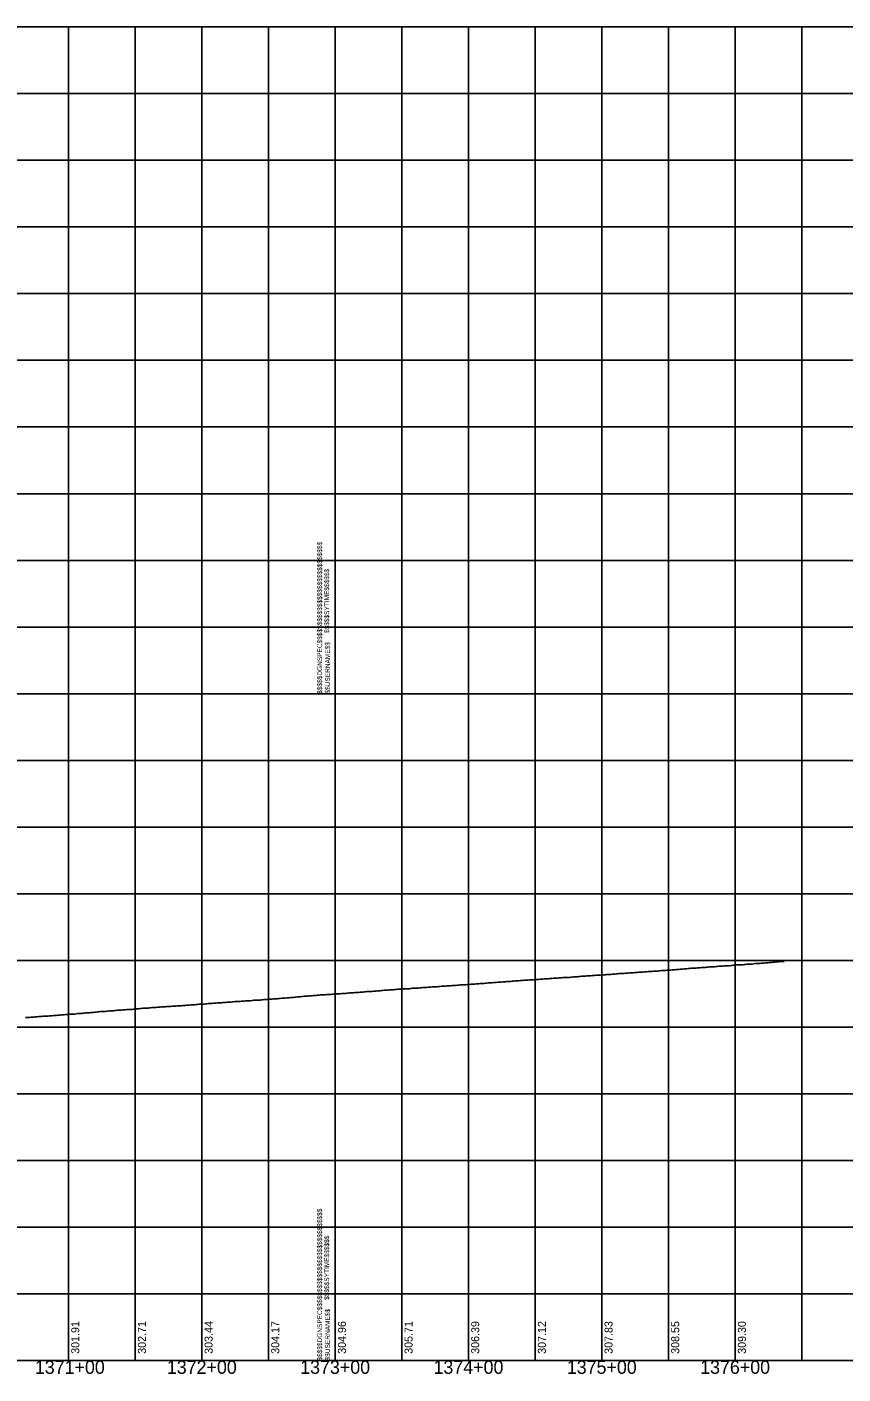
# Model space of a CAD drawing. Extents: x -90830 to 2015517, y -20856 to 836331.
# Drawn here: x 12592 to 13204, y 33641 to 34651 of the extents above; entities that cross this region are included whole.
import ezdxf

# ---------------------------------------------------------------- set-up
doc = ezdxf.new("R2010")
doc.units = 0
for name, color, linetype in [('Level 1', 7, 'Continuous'), ('RD_DDB_Profile_EX', 7, 'Continuous'), ('RD_DDB_StaTX', 7, 'Continuous'), ('RD_DDB_StripGrade', 7, 'Continuous'), ('RD_GPK_Profile_Cell', 7, 'Continuous')]:
    doc.layers.add(name, color=color, linetype=linetype)

msp = doc.modelspace()

# ---------------------------------------------------------------- linework, layer by layer
at = {"layer": 'Level 1'}
for p, q in [((11223.5, 34651.3), (12823.5, 34651.3)), ((12623.5, 34651.3), (12623.5, 34151.3)), ((12673.5, 34651.3), (12673.5, 34151.3)), ((12723.5, 34651.3), (12723.5, 34151.3)), ((12773.5, 34651.3), (12773.5, 34151.3)), ((12823.5, 34651.3), (12823.5, 34151.3)), ((12823.5, 34651.3), (12823.5, 34151.3)), ((12823.5, 34651.3), (14423.5, 34651.3)), ((12823.5, 34651.3), (12823.5, 34151.3)), ((12873.5, 34651.3), (12873.5, 34151.3)), ((12923.5, 34651.3), (12923.5, 34151.3)), ((12973.5, 34651.3), (12973.5, 34151.3)), ((13023.5, 34651.3), (13023.5, 34151.3)), ((13073.5, 34651.3), (13073.5, 34151.3)), ((13123.5, 34651.3), (13123.5, 34151.3)), ((13173.5, 34651.3), (13173.5, 34151.3)), ((11223.5, 34601.3), (12823.5, 34601.3)), ((12823.5, 34601.3), (14423.5, 34601.3)), ((11223.5, 34551.3), (12823.5, 34551.3)), ((12823.5, 34551.3), (14423.5, 34551.3)), ((11223.5, 34501.3), (12823.5, 34501.3)), ((12823.5, 34501.3), (14423.5, 34501.3)), ((11223.5, 34451.3), (12823.5, 34451.3)), ((12823.5, 34451.3), (14423.5, 34451.3)), ((11223.5, 34401.3), (12823.5, 34401.3)), ((12823.5, 34401.3), (14423.5, 34401.3)), ((11223.5, 34351.3), (12823.5, 34351.3)), ((12823.5, 34351.3), (14423.5, 34351.3)), ((11223.5, 34301.3), (12823.5, 34301.3)), ((12823.5, 34301.3), (14423.5, 34301.3)), ((11223.5, 34251.3), (12823.5, 34251.3)), ((12823.5, 34251.3), (14423.5, 34251.3)), ((11223.5, 34201.3), (12823.5, 34201.3)), ((12823.5, 34201.3), (14423.5, 34201.3)), ((11223.5, 34151.3), (12823.5, 34151.3)), ((11223.5, 34151.3), (12823.5, 34151.3)), ((12623.5, 34151.3), (12623.5, 33651.3)), ((12673.5, 34151.3), (12673.5, 33651.3)), ((12723.5, 34151.3), (12723.5, 33651.3)), ((12773.5, 34151.3), (12773.5, 33651.3)), ((12823.5, 34151.3), (14423.5, 34151.3)), ((12823.5, 34151.3), (12823.5, 33651.3)), ((12823.5, 34151.3), (12823.5, 33651.3)), ((12823.5, 34151.3), (14423.5, 34151.3)), ((12823.5, 34151.3), (12823.5, 33651.3)), ((12873.5, 34151.3), (12873.5, 33651.3)), ((12923.5, 34151.3), (12923.5, 33651.3)), ((12973.5, 34151.3), (12973.5, 33651.3)), ((13023.5, 34151.3), (13023.5, 33651.3)), ((13073.5, 34151.3), (13073.5, 33651.3)), ((13123.5, 34151.3), (13123.5, 33651.3)), ((13173.5, 34151.3), (13173.5, 33651.3)), ((11223.5, 34101.3), (12823.5, 34101.3)), ((12823.5, 34101.3), (14423.5, 34101.3)), ((11223.5, 34051.3), (12823.5, 34051.3)), ((12823.5, 34051.3), (14423.5, 34051.3)), ((11223.5, 34001.3), (12823.5, 34001.3)), ((12823.5, 34001.3), (14423.5, 34001.3)), ((11223.5, 33951.3), (12823.5, 33951.3)), ((12823.5, 33951.3), (14423.5, 33951.3)), ((11223.5, 33901.3), (12823.5, 33901.3)), ((12823.5, 33901.3), (14423.5, 33901.3)), ((11223.5, 33851.3), (12823.5, 33851.3)), ((12823.5, 33851.3), (14423.5, 33851.3)), ((11223.5, 33801.3), (12823.5, 33801.3)), ((12823.5, 33801.3), (14423.5, 33801.3)), ((11223.5, 33751.3), (12823.5, 33751.3)), ((12823.5, 33751.3), (14423.5, 33751.3)), ((11223.5, 33701.3), (12823.5, 33701.3)), ((12823.5, 33701.3), (14423.5, 33701.3)), ((11223.5, 33651.3), (12823.5, 33651.3)), ((12823.5, 33651.3), (14423.5, 33651.3))]:
    msp.add_line(p, q, dxfattribs=at)
at = {"layer": 'RD_DDB_Profile_EX'}
for points in [[(12985.3, 33937.7), (12986.3, 33937.8), (12987.3, 33937.9), (12988.3, 33937.9), (12989.3, 33938), (12990.3, 33938.1), (12991.3, 33938.2), (12992.3, 33938.2), (12993.3, 33938.2), (12994.3, 33938.4), (12995.3, 33938.4), (12996.3, 33938.5), (12997.3, 33938.5), (12998.3, 33938.6), (12999.3, 33938.6), (13000.3, 33938.7), (13001.3, 33938.8), (13002.3, 33938.9), (13003.3, 33939), (13004.3, 33939.1), (13005.3, 33939.1), (13006.3, 33939.2), (13007.3, 33939.3), (13008.3, 33939.4), (13009.3, 33939.4), (13010.3, 33939.5), (13011.3, 33939.6), (13012.3, 33939.7), (13013.3, 33939.7), (13014.3, 33939.8), (13015.3, 33939.8), (13016.3, 33939.9), (13017.3, 33940), (13018.3, 33940.1), (13019.3, 33940.2), (13020.3, 33940.2), (13021.3, 33940.3), (13022.3, 33940.3), (13023.3, 33940.4), (13024.3, 33940.5), (13025.3, 33940.5), (13026.3, 33940.6), (13027.3, 33940.7), (13028.3, 33940.7), (13029.3, 33940.8), (13030.3, 33940.8), (13031.3, 33940.9), (13032.3, 33941), (13033.3, 33941.1), (13034.3, 33941.2), (13035.3, 33941.3), (13036.3, 33941.4), (13037.3, 33941.4), (13038.3, 33941.5), (13039.3, 33941.5), (13040.3, 33941.5), (13041.3, 33941.7), (13042.3, 33941.8), (13043.3, 33941.8), (13044.3, 33941.9), (13045.3, 33941.9), (13046.3, 33942), (13047.3, 33942.1), (13048.3, 33942.2), (13049.3, 33942.2), (13050.3, 33942.3), (13051.3, 33942.4), (13052.3, 33942.5), (13053.3, 33942.6), (13054.3, 33942.6), (13055.3, 33942.7), (13056.3, 33942.7), (13057.3, 33942.8), (13058.3, 33942.9), (13059.3, 33943), (13060.3, 33943.1), (13061.3, 33943.1), (13062.3, 33943.2), (13063.3, 33943.2), (13064.3, 33943.3), (13065.3, 33943.3), (13066.3, 33943.4), (13067.3, 33943.6), (13068.3, 33943.7), (13069.3, 33943.7), (13070.3, 33943.8), (13071.3, 33943.8), (13072.3, 33943.9), (13073.3, 33944), (13074.3, 33944.1), (13075.3, 33944.1), (13076.3, 33944.2), (13077.3, 33944.3), (13078.3, 33944.3), (13079.3, 33944.4), (13080.3, 33944.5), (13081.3, 33944.5), (13082.3, 33944.7), (13083.3, 33944.8), (13084.3, 33944.8), (13085.3, 33944.9)], [(13085.3, 33944.9), (13086.3, 33945), (13087.3, 33945.1), (13088.3, 33945.2), (13089.3, 33945.3), (13090.3, 33945.4), (13091.3, 33945.4), (13092.3, 33945.5), (13093.3, 33945.5), (13094.3, 33945.6), (13095.3, 33945.7), (13096.3, 33945.7), (13097.3, 33945.8), (13098.3, 33945.9), (13099.3, 33946), (13100.3, 33946), (13101.3, 33946.1), (13102.3, 33946.2), (13103.3, 33946.3), (13104.3, 33946.4), (13105.3, 33946.4), (13106.3, 33946.5), (13107.3, 33946.6), (13108.3, 33946.6), (13109.3, 33946.7), (13110.3, 33946.8), (13111.3, 33946.9), (13112.3, 33947), (13113.3, 33947.1), (13114.3, 33947.1), (13115.3, 33947.2), (13116.3, 33947.3), (13117.3, 33947.3), (13118.3, 33947.3), (13119.3, 33947.3), (13120.3, 33947.5), (13121.3, 33947.6), (13122.3, 33947.7), (13123.3, 33947.8), (13124.3, 33947.9), (13125.3, 33947.9), (13126.3, 33947.9), (13127.3, 33948), (13128.3, 33948.1), (13129.3, 33948.1), (13130.3, 33948.2), (13131.3, 33948.3), (13132.3, 33948.4), (13133.3, 33948.5), (13134.3, 33948.5), (13135.3, 33948.5), (13136.3, 33948.6), (13137.3, 33948.8), (13138.3, 33948.9), (13139.3, 33948.9), (13140.3, 33948.9), (13141.3, 33949), (13142.3, 33949.1), (13143.3, 33949.2), (13144.3, 33949.3), (13145.3, 33949.3), (13146.3, 33949.4), (13147.3, 33949.4), (13148.3, 33949.6), (13149.3, 33949.7), (13150.3, 33949.8), (13151.3, 33949.8), (13152.3, 33949.9), (13153.3, 33950.1), (13154.3, 33950.2), (13155.3, 33950.2), (13156.3, 33950.3), (13157.3, 33950.4), (13158.3, 33950.4), (13159.3, 33950.5), (13160.1, 33950.5)], [(12885.3, 33930.6), (12886.3, 33930.6), (12887.3, 33930.7), (12888.3, 33930.8), (12889.3, 33930.9), (12890.3, 33930.9), (12891.3, 33931), (12892.3, 33931.1), (12893.3, 33931.2), (12894.3, 33931.2), (12895.3, 33931.3), (12896.3, 33931.4), (12897.3, 33931.4), (12898.3, 33931.4), (12899.3, 33931.6), (12900.3, 33931.6), (12901.3, 33931.7), (12902.3, 33931.8), (12903.3, 33931.9), (12904.3, 33931.9), (12905.3, 33932), (12906.3, 33932.1), (12907.3, 33932.2), (12908.3, 33932.2), (12909.3, 33932.2), (12910.3, 33932.3), (12911.3, 33932.4), (12912.3, 33932.5), (12913.3, 33932.5), (12914.3, 33932.6), (12915.3, 33932.7), (12916.3, 33932.8), (12917.3, 33932.9), (12918.3, 33932.9), (12919.3, 33933), (12920.3, 33933.1), (12921.3, 33933.1), (12922.3, 33933.2), (12923.3, 33933.2), (12924.3, 33933.3), (12925.3, 33933.4), (12926.3, 33933.5), (12927.3, 33933.5), (12928.3, 33933.6), (12929.3, 33933.7), (12930.3, 33933.8), (12931.3, 33933.8), (12932.3, 33933.9), (12933.3, 33934), (12934.3, 33934.1), (12935.3, 33934.1), (12936.3, 33934.2), (12937.3, 33934.3), (12938.3, 33934.4), (12939.3, 33934.5), (12940.3, 33934.6), (12941.3, 33934.6), (12942.3, 33934.7), (12943.3, 33934.8), (12944.3, 33934.8), (12945.3, 33934.9), (12946.3, 33935), (12947.3, 33935), (12948.3, 33935.1), (12949.3, 33935.2), (12950.3, 33935.2), (12951.3, 33935.3), (12952.3, 33935.4), (12953.3, 33935.5), (12954.3, 33935.6), (12955.3, 33935.6), (12956.3, 33935.7), (12957.3, 33935.8), (12958.3, 33935.9), (12959.3, 33935.9), (12960.3, 33936), (12961.3, 33936.1), (12962.3, 33936.2), (12963.3, 33936.2), (12964.3, 33936.3), (12965.3, 33936.4), (12966.3, 33936.4), (12967.3, 33936.5), (12968.3, 33936.5), (12969.3, 33936.7), (12970.3, 33936.7), (12971.3, 33936.7), (12972.3, 33936.8), (12973.3, 33936.9), (12974.3, 33936.9), (12975.3, 33937), (12976.3, 33937), (12977.3, 33937.2), (12978.3, 33937.2), (12979.3, 33937.3), (12980.3, 33937.4), (12981.3, 33937.5), (12982.3, 33937.5), (12983.3, 33937.6), (12984.3, 33937.7), (12985.3, 33937.7)], [(12685.3, 33915.8), (12686.3, 33915.9), (12687.3, 33916), (12688.3, 33916), (12689.3, 33916.1), (12690.3, 33916.2), (12691.3, 33916.2), (12692.3, 33916.3), (12693.3, 33916.4), (12694.3, 33916.4), (12695.3, 33916.5), (12696.3, 33916.6), (12697.3, 33916.7), (12698.3, 33916.7), (12699.3, 33916.8), (12700.3, 33916.8), (12701.3, 33916.9), (12702.3, 33917), (12703.3, 33917), (12704.3, 33917.1), (12705.3, 33917.2), (12706.3, 33917.2), (12707.3, 33917.3), (12708.3, 33917.3), (12709.3, 33917.5), (12710.3, 33917.5), (12711.3, 33917.6), (12712.3, 33917.7), (12713.3, 33917.8), (12714.3, 33917.8), (12715.3, 33917.9), (12716.3, 33918), (12717.3, 33918.1), (12718.3, 33918.1), (12719.3, 33918.2), (12720.3, 33918.3), (12721.3, 33918.4), (12722.3, 33918.4), (12723.3, 33918.5), (12724.3, 33918.5), (12725.3, 33918.6), (12726.3, 33918.7), (12727.3, 33918.8), (12728.3, 33918.9), (12729.3, 33918.9), (12730.3, 33918.9), (12731.3, 33919.1), (12732.3, 33919.2), (12733.3, 33919.3), (12734.3, 33919.3), (12735.3, 33919.4), (12736.3, 33919.4), (12737.3, 33919.5), (12738.3, 33919.6), (12739.3, 33919.7), (12740.3, 33919.7), (12741.3, 33919.8), (12742.3, 33919.9), (12743.3, 33919.9), (12744.3, 33920), (12745.3, 33920.1), (12746.3, 33920.2), (12747.3, 33920.3), (12748.3, 33920.4), (12749.3, 33920.4), (12750.3, 33920.5), (12751.3, 33920.6), (12752.3, 33920.6), (12753.3, 33920.7), (12754.3, 33920.7), (12755.3, 33920.8), (12756.3, 33920.9), (12757.3, 33921), (12758.3, 33921.1), (12759.3, 33921.1), (12760.3, 33921.1), (12761.3, 33921.3), (12762.3, 33921.4), (12763.3, 33921.4), (12764.3, 33921.5), (12765.3, 33921.6), (12766.3, 33921.6), (12767.3, 33921.6), (12768.3, 33921.7), (12769.3, 33921.8), (12770.3, 33921.9), (12771.3, 33921.9), (12772.3, 33922), (12773.3, 33922.1), (12774.3, 33922.2), (12775.3, 33922.2), (12776.3, 33922.3), (12777.3, 33922.4), (12778.3, 33922.4), (12779.3, 33922.6), (12780.3, 33922.6), (12781.3, 33922.7), (12782.3, 33922.8), (12783.3, 33922.9), (12784.3, 33922.9), (12785.3, 33923)], [(12785.3, 33923), (12786.3, 33923.1), (12787.3, 33923.2), (12788.3, 33923.3), (12789.3, 33923.3), (12790.3, 33923.4), (12791.3, 33923.5), (12792.3, 33923.6), (12793.3, 33923.7), (12794.3, 33923.8), (12795.3, 33923.9), (12796.3, 33924), (12797.3, 33924.1), (12798.3, 33924.2), (12799.3, 33924.3), (12800.3, 33924.4), (12801.3, 33924.4), (12802.3, 33924.5), (12803.3, 33924.6), (12804.3, 33924.7), (12805.3, 33924.7), (12806.3, 33924.8), (12807.3, 33925), (12808.3, 33925), (12809.3, 33925.1), (12810.3, 33925.2), (12811.3, 33925.2), (12812.3, 33925.4), (12813.3, 33925.4), (12814.3, 33925.5), (12815.3, 33925.6), (12816.3, 33925.6), (12817.3, 33925.7), (12818.3, 33925.7), (12819.3, 33925.8), (12820.3, 33925.8), (12821.3, 33925.9), (12822.3, 33926), (12823.3, 33926.1), (12824.3, 33926.2), (12825.3, 33926.2), (12826.3, 33926.2), (12827.3, 33926.3), (12828.3, 33926.4), (12829.3, 33926.4), (12830.3, 33926.5), (12831.3, 33926.6), (12832.3, 33926.7), (12833.3, 33926.8), (12834.3, 33926.9), (12835.3, 33927), (12836.3, 33927), (12837.3, 33927.1), (12838.3, 33927.2), (12839.3, 33927.3), (12840.3, 33927.3), (12841.3, 33927.3), (12842.3, 33927.4), (12843.3, 33927.5), (12844.3, 33927.6), (12845.3, 33927.7), (12846.3, 33927.8), (12847.3, 33927.9), (12848.3, 33927.9), (12849.3, 33928), (12850.3, 33928.1), (12851.3, 33928.1), (12852.3, 33928.2), (12853.3, 33928.3), (12854.3, 33928.3), (12855.3, 33928.4), (12856.3, 33928.6), (12857.3, 33928.6), (12858.3, 33928.7), (12859.3, 33928.8), (12860.3, 33928.9), (12861.3, 33928.9), (12862.3, 33929), (12863.3, 33929.1), (12864.3, 33929.2), (12865.3, 33929.2), (12866.3, 33929.3), (12867.3, 33929.3), (12868.3, 33929.4), (12869.3, 33929.6), (12870.3, 33929.7), (12871.3, 33929.7), (12872.3, 33929.8), (12873.3, 33929.8), (12874.3, 33929.9), (12875.3, 33930), (12876.3, 33930), (12877.3, 33930.1), (12878.3, 33930.1), (12879.3, 33930.1), (12880.3, 33930.2), (12881.3, 33930.4), (12882.3, 33930.4), (12883.3, 33930.4), (12884.3, 33930.5), (12885.3, 33930.6)], [(12591.3, 33908.4), (12592.3, 33908.5), (12593.3, 33908.6), (12594.3, 33908.6), (12595.3, 33908.7), (12596.3, 33908.8), (12597.3, 33908.8), (12598.3, 33908.9), (12599.3, 33909), (12600.3, 33909.1), (12601.3, 33909.2), (12602.3, 33909.3), (12603.3, 33909.3), (12604.3, 33909.4), (12605.3, 33909.5), (12606.3, 33909.5), (12607.3, 33909.6), (12608.3, 33909.6), (12609.3, 33909.7), (12610.3, 33909.8), (12611.3, 33909.8), (12612.3, 33909.9), (12613.3, 33910), (12614.3, 33910), (12615.3, 33910.2), (12616.3, 33910.3), (12617.3, 33910.3), (12618.3, 33910.4), (12619.3, 33910.5), (12620.3, 33910.6), (12621.3, 33910.7), (12622.3, 33910.8), (12623.3, 33910.8), (12624.3, 33910.9), (12625.3, 33910.9), (12626.3, 33911), (12627.3, 33911), (12628.3, 33911.1), (12629.3, 33911.3), (12630.3, 33911.4), (12631.3, 33911.4), (12632.3, 33911.5), (12633.3, 33911.5), (12634.3, 33911.7), (12635.3, 33911.8), (12636.3, 33911.9), (12637.3, 33911.9), (12638.3, 33911.9), (12639.3, 33912), (12640.3, 33912.2), (12641.3, 33912.2), (12642.3, 33912.3), (12643.3, 33912.5), (12644.3, 33912.6), (12645.3, 33912.7), (12646.3, 33912.8), (12647.3, 33912.9), (12648.3, 33912.9), (12649.3, 33913), (12650.3, 33913.1), (12651.3, 33913.1), (12652.3, 33913.3), (12653.3, 33913.3), (12654.3, 33913.4), (12655.3, 33913.5), (12656.3, 33913.6), (12657.3, 33913.6), (12658.3, 33913.7), (12659.3, 33913.8), (12660.3, 33913.9), (12661.3, 33914), (12662.3, 33914), (12663.3, 33914.1), (12664.3, 33914.2), (12665.3, 33914.2), (12666.3, 33914.3), (12667.3, 33914.4), (12668.3, 33914.4), (12669.3, 33914.5), (12670.3, 33914.6), (12671.3, 33914.6), (12672.3, 33914.7), (12673.3, 33914.8), (12674.3, 33914.9), (12675.3, 33915), (12676.3, 33915.1), (12677.3, 33915.2), (12678.3, 33915.3), (12679.3, 33915.4), (12680.3, 33915.4), (12681.3, 33915.5), (12682.3, 33915.5), (12683.3, 33915.6), (12684.3, 33915.7), (12685.3, 33915.8)]]:
    msp.add_lwpolyline(points, dxfattribs=at)
at = {"layer": 'RD_GPK_Profile_Cell'}
msp.add_line((9685.3, 33651.3), (13185.3, 33651.3), dxfattribs=at)

# ---------------------------------------------------------------- texts
at = {"layer": 'Level 1'}
for s, p in [('$$$$$DGNSPEC$$$$$$$$$$$$$$$$$$$$$$$$$$$$', (12813.6, 34151.2)), ('$$$$$SYTIME$$$$$$', (12818.9, 34196.8)), ('$$USERNAME$$', (12819.5, 34151.4)), ('$$$$$DGNSPEC$$$$$$$$$$$$$$$$$$$$$$$$$$$$', (12813.6, 33651.2)), ('$$$$$SYTIME$$$$$$', (12818.9, 33696.8)), ('$$USERNAME$$', (12819.5, 33651.4))]:
    msp.add_text(s, height=3.544, rotation=90, dxfattribs=at).set_placement(p)
at = {"layer": 'RD_DDB_StaTX'}
for s, p in [('1371+00', (12598.2, 33641.3)), ('1372+00', (12697.2, 33641.3)), ('1373+00', (12797.2, 33641.3)), ('1374+00', (12897.2, 33641.3)), ('1375+00', (12997.2, 33641.3)), ('1376+00', (13097.2, 33641.3))]:
    msp.add_text(s, height=10, dxfattribs=at).set_placement(p)
at = {"layer": 'RD_DDB_StripGrade'}
for s, p in [('301.91', (12631.5, 33656.3)), ('302.71', (12681.5, 33656.3)), ('303.44', (12731.5, 33656.3)), ('304.17', (12781.5, 33656.3)), ('304.96', (12831.5, 33656.3)), ('305.71', (12881.5, 33656.3)), ('306.39', (12931.5, 33656.3)), ('307.12', (12981.5, 33656.3)), ('307.83', (13031.5, 33656.3)), ('308.55', (13081.5, 33656.3)), ('309.30', (13131.5, 33656.3))]:
    msp.add_text(s, height=6, rotation=90, dxfattribs=at).set_placement(p)

doc.saveas('drawing.dxf')
